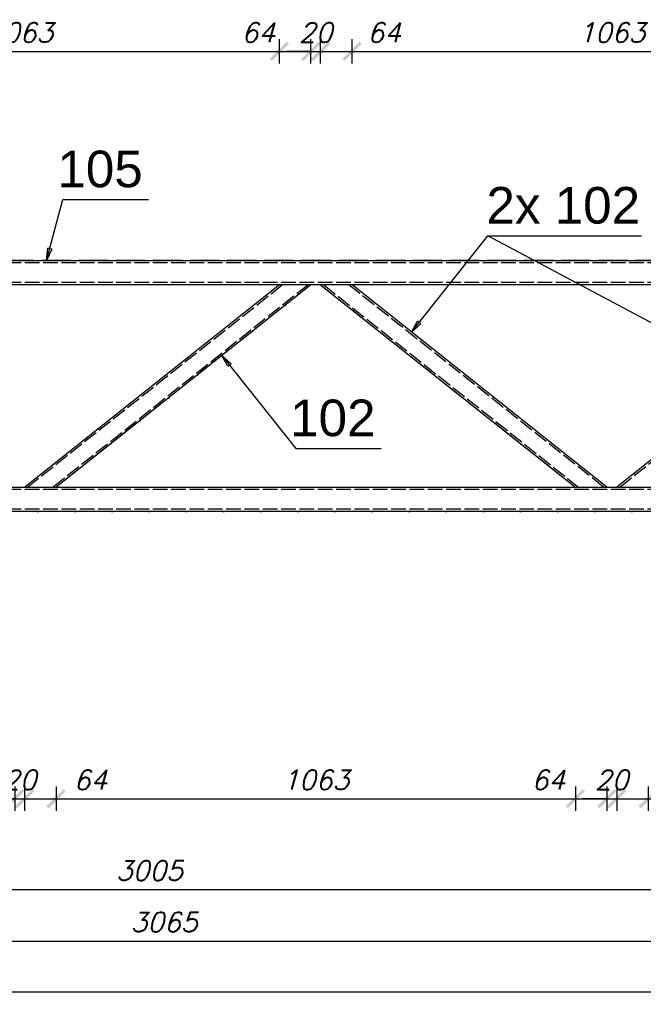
# Model space of a CAD drawing. Header units: millimetres. Extents: x 1814 to 94182, y 11562 to 49454.
# Tile 291 of 656: x 22269 to 22396, y 20941 to 21143. Entities that reach past the tile are written whole.
import ezdxf

# ---------------------------------------------------------------- set-up
doc = ezdxf.new("R2010")
doc.units = ezdxf.units.MM
doc.linetypes.add('ACAD_ISO02W100', pattern=[15, 12, -3])
doc.linetypes.add('ACAD_ISO04W100', pattern=[30, 24, -3, 0, -3])
doc.layers.add('wymiar', color=135, linetype='Continuous', lineweight=9)
doc.styles.add('ARIAL', font='arial.ttf')
doc.styles.add('WYMIARY', font='simplex.shx', dxfattribs={"oblique": 15})
doc.dimstyles.new('1-25', dxfattribs={"dimscale": 25, "dimtxt": 0.16, "dimasz": 0.2, "dimexe": 0.1, "dimexo": 0.1, "dimgap": 0.075, "dimtad": 1, "dimdec": 0, "dimlfac": 10, "dimrnd": 0.01, "dimzin": 9, "dimtxsty": 'WYMIARY', "dimblk": 'ARCHTICK', "dimcen": 0.2, "dimdle": 0.15, "dimadec": 1, "dimazin": 1, "dimtfac": 1, "dimtdec": 0, "dimtix": 1, "dimtmove": 2, "dimatfit": 3, "dimldrblk": 'ARCHTICK', "dimfxl": 0, "dimarcsym": 0})

# ---------------------------------------------------------------- blocks, each defined once
blk = doc.blocks.new('_ARCHTICK')
at = {"color": 0, "linetype": 'ByBlock', "lineweight": -2}
blk.add_solid([(0.398, 0.309), (0.309, 0.398), (-0.309, -0.398), (-0.398, -0.309)], dxfattribs=at)
blk = doc.blocks.new('*D2179')
at = {"layer": 'Defpoints', "color": 0}
for p in [(22144.93, 21093.84), (22445.42, 21079.84), (22445.42, 20965)]:
    blk.add_point(p, dxfattribs=at)
at = {"layer": 'wymiar', "color": 0, "lineweight": -2}
for p, q in [((22144.93, 20967.5), (22144.93, 20962.5)), ((22445.42, 20967.5), (22445.42, 20962.5)), ((22141.18, 20965), (22449.17, 20965))]:
    blk.add_line(p, q, dxfattribs=at)
at = {"layer": 'wymiar', "color": 0, "lineweight": -2, "xscale": 5, "yscale": 5, "zscale": 5, "rotation": 180}
blk.add_blockref('_ARCHTICK', (22144.93, 20965), dxfattribs=at)
at = {"layer": 'wymiar', "color": 0, "lineweight": -2, "xscale": 5, "yscale": 5, "zscale": 5}
blk.add_blockref('_ARCHTICK', (22445.42, 20965), dxfattribs=at)
at = {"layer": 'wymiar', "color": 0, "insert": (22295.18, 20968.88), "char_height": 4, "attachment_point": 5, "style": 'WYMIARY'}
blk.add_mtext('3005', dxfattribs=at)
blk = doc.blocks.new('*D2186')
at = {"layer": 'Defpoints', "color": 0}
for p in [(22451.42, 21069.55), (22144.93, 21042.44), (22451.42, 20954.44)]:
    blk.add_point(p, dxfattribs=at)
at = {"layer": 'wymiar', "color": 0, "lineweight": -2}
for p, q in [((22144.93, 20956.94), (22144.93, 20951.94)), ((22451.42, 20956.94), (22451.42, 20951.94)), ((22141.18, 20954.44), (22455.17, 20954.44))]:
    blk.add_line(p, q, dxfattribs=at)
at = {"layer": 'wymiar', "color": 0, "lineweight": -2, "xscale": 5, "yscale": 5, "zscale": 5, "rotation": 180}
blk.add_blockref('_ARCHTICK', (22144.93, 20954.44), dxfattribs=at)
at = {"layer": 'wymiar', "color": 0, "lineweight": -2, "xscale": 5, "yscale": 5, "zscale": 5}
blk.add_blockref('_ARCHTICK', (22451.42, 20954.44), dxfattribs=at)
at = {"layer": 'wymiar', "color": 0, "insert": (22298.18, 20958.32), "char_height": 4, "attachment_point": 5, "style": 'WYMIARY'}
blk.add_mtext('3065', dxfattribs=at)
blk = doc.blocks.new('*D2192')
at = {"layer": 'Defpoints', "color": 0}
for p in [(22143.93, 21068.14), (23213.91, 21068.14), (22143.93, 20944)]:
    blk.add_point(p, dxfattribs=at)
at = {"layer": 'wymiar', "color": 0, "lineweight": -2}
for p, q in [((22143.93, 20946.5), (22143.93, 20941.5)), ((23213.91, 20946.5), (23213.91, 20941.5)), ((23217.66, 20944), (22140.18, 20944))]:
    blk.add_line(p, q, dxfattribs=at)
at = {"layer": 'wymiar', "color": 0, "lineweight": -2, "xscale": 5, "yscale": 5, "zscale": 5, "rotation": 180}
blk.add_blockref('_ARCHTICK', (22143.93, 20944), dxfattribs=at)
at = {"layer": 'wymiar', "color": 0, "lineweight": -2, "xscale": 5, "yscale": 5, "zscale": 5}
blk.add_blockref('_ARCHTICK', (23213.91, 20944), dxfattribs=at)
at = {"layer": 'wymiar', "color": 0, "insert": (22678.92, 20947.87), "char_height": 4, "attachment_point": 5, "style": 'WYMIARY'}
blk.add_mtext('10700', dxfattribs=at)
blk = doc.blocks.new('*D2197')
at = {"layer": 'Defpoints', "color": 0}
for p in [(22321.79, 21136.66), (22215.46, 21088.84), (22321.79, 21088.84)]:
    blk.add_point(p, dxfattribs=at)
at = {"layer": 'wymiar', "color": 0, "lineweight": -2}
for p, q in [((22215.46, 21134.16), (22215.46, 21139.16)), ((22321.79, 21134.16), (22321.79, 21139.16)), ((22211.71, 21136.66), (22325.54, 21136.66))]:
    blk.add_line(p, q, dxfattribs=at)
at = {"layer": 'wymiar', "color": 0, "lineweight": -2, "xscale": 5, "yscale": 5, "zscale": 5, "rotation": 180}
blk.add_blockref('_ARCHTICK', (22215.46, 21136.66), dxfattribs=at)
at = {"layer": 'wymiar', "color": 0, "lineweight": -2, "xscale": 5, "yscale": 5, "zscale": 5}
blk.add_blockref('_ARCHTICK', (22321.79, 21136.66), dxfattribs=at)
at = {"layer": 'wymiar', "color": 0, "insert": (22268.63, 21140.53), "char_height": 4, "attachment_point": 5, "style": 'WYMIARY'}
blk.add_mtext('1063', dxfattribs=at)
blk = doc.blocks.new('*D2198')
at = {"layer": 'Defpoints', "color": 0}
for p in [(22328.23, 21136.66), (22321.79, 21088.84), (22328.23, 21088.84)]:
    blk.add_point(p, dxfattribs=at)
at = {"layer": 'wymiar', "color": 0, "lineweight": -2}
for p, q in [((22321.79, 21134.16), (22321.79, 21139.16)), ((22328.23, 21134.16), (22328.23, 21139.16)), ((22318.04, 21136.66), (22331.98, 21136.66))]:
    blk.add_line(p, q, dxfattribs=at)
at = {"layer": 'wymiar', "color": 0, "lineweight": -2, "xscale": 5, "yscale": 5, "zscale": 5, "rotation": 180}
blk.add_blockref('_ARCHTICK', (22321.79, 21136.66), dxfattribs=at)
at = {"layer": 'wymiar', "color": 0, "lineweight": -2, "xscale": 5, "yscale": 5, "zscale": 5}
blk.add_blockref('_ARCHTICK', (22328.23, 21136.66), dxfattribs=at)
at = {"layer": 'wymiar', "color": 0, "insert": (22317.46, 21140.53), "char_height": 4, "attachment_point": 5, "style": 'WYMIARY'}
blk.add_mtext('64', dxfattribs=at)
blk = doc.blocks.new('*D2199')
at = {"layer": 'Defpoints', "color": 0}
for p in [(22330.23, 21136.66), (22328.23, 21088.84), (22330.23, 21088.84)]:
    blk.add_point(p, dxfattribs=at)
at = {"layer": 'wymiar', "color": 0, "lineweight": -2}
for p, q in [((22328.23, 21134.16), (22328.23, 21139.16)), ((22330.23, 21134.16), (22330.23, 21139.16)), ((22328.23, 21136.66), (22323.23, 21136.66)), ((22328.23, 21136.66), (22330.23, 21136.66)), ((22330.23, 21136.66), (22335.23, 21136.66))]:
    blk.add_line(p, q, dxfattribs=at)
at = {"layer": 'wymiar', "color": 0, "lineweight": -2, "xscale": 5, "yscale": 5, "zscale": 5}
blk.add_blockref('_ARCHTICK', (22328.23, 21136.66), dxfattribs=at)
at = {"layer": 'wymiar', "color": 0, "lineweight": -2, "xscale": 5, "yscale": 5, "zscale": 5, "rotation": 180}
blk.add_blockref('_ARCHTICK', (22330.23, 21136.66), dxfattribs=at)
at = {"layer": 'wymiar', "color": 0, "insert": (22329.23, 21140.53), "char_height": 4, "attachment_point": 5, "style": 'WYMIARY'}
blk.add_mtext('20', dxfattribs=at)
blk = doc.blocks.new('*D2200')
at = {"layer": 'Defpoints', "color": 0}
for p in [(22336.66, 21136.66), (22330.23, 21088.84), (22336.66, 21088.84)]:
    blk.add_point(p, dxfattribs=at)
at = {"layer": 'wymiar', "color": 0, "lineweight": -2}
for p, q in [((22330.23, 21134.16), (22330.23, 21139.16)), ((22336.66, 21134.16), (22336.66, 21139.16)), ((22326.48, 21136.66), (22340.41, 21136.66))]:
    blk.add_line(p, q, dxfattribs=at)
at = {"layer": 'wymiar', "color": 0, "lineweight": -2, "xscale": 5, "yscale": 5, "zscale": 5, "rotation": 180}
blk.add_blockref('_ARCHTICK', (22330.23, 21136.66), dxfattribs=at)
at = {"layer": 'wymiar', "color": 0, "lineweight": -2, "xscale": 5, "yscale": 5, "zscale": 5}
blk.add_blockref('_ARCHTICK', (22336.66, 21136.66), dxfattribs=at)
at = {"layer": 'wymiar', "color": 0, "insert": (22343.23, 21140.53), "char_height": 4, "attachment_point": 5, "style": 'WYMIARY'}
blk.add_mtext('64', dxfattribs=at)
blk = doc.blocks.new('*D2201')
at = {"layer": 'Defpoints', "color": 0}
for p in [(22442.99, 21136.66), (22336.66, 21088.84), (22442.99, 21088.84)]:
    blk.add_point(p, dxfattribs=at)
at = {"layer": 'wymiar', "color": 0, "lineweight": -2}
for p, q in [((22336.66, 21134.16), (22336.66, 21139.16)), ((22442.99, 21134.16), (22442.99, 21139.16)), ((22332.91, 21136.66), (22446.74, 21136.66))]:
    blk.add_line(p, q, dxfattribs=at)
at = {"layer": 'wymiar', "color": 0, "lineweight": -2, "xscale": 5, "yscale": 5, "zscale": 5, "rotation": 180}
blk.add_blockref('_ARCHTICK', (22336.66, 21136.66), dxfattribs=at)
at = {"layer": 'wymiar', "color": 0, "lineweight": -2, "xscale": 5, "yscale": 5, "zscale": 5}
blk.add_blockref('_ARCHTICK', (22442.99, 21136.66), dxfattribs=at)
at = {"layer": 'wymiar', "color": 0, "insert": (22389.83, 21140.53), "char_height": 4, "attachment_point": 5, "style": 'WYMIARY'}
blk.add_mtext('1063', dxfattribs=at)
blk = doc.blocks.new('*D2238')
at = {"layer": 'Defpoints', "color": 0}
for p in [(22261.18, 21047.44), (22267.61, 21047.44), (22267.61, 20983.6)]:
    blk.add_point(p, dxfattribs=at)
at = {"layer": 'wymiar', "color": 0, "lineweight": -2}
for p, q in [((22261.18, 20986.1), (22261.18, 20981.1)), ((22267.61, 20986.1), (22267.61, 20981.1)), ((22257.43, 20983.6), (22271.36, 20983.6))]:
    blk.add_line(p, q, dxfattribs=at)
at = {"layer": 'wymiar', "color": 0, "lineweight": -2, "xscale": 5, "yscale": 5, "zscale": 5, "rotation": 180}
blk.add_blockref('_ARCHTICK', (22261.18, 20983.6), dxfattribs=at)
at = {"layer": 'wymiar', "color": 0, "lineweight": -2, "xscale": 5, "yscale": 5, "zscale": 5}
blk.add_blockref('_ARCHTICK', (22267.61, 20983.6), dxfattribs=at)
at = {"layer": 'wymiar', "color": 0, "insert": (22256.66, 20987.47), "char_height": 4, "attachment_point": 5, "style": 'WYMIARY'}
blk.add_mtext('64', dxfattribs=at)
blk = doc.blocks.new('*D2239')
at = {"layer": 'Defpoints', "color": 0}
for p in [(22267.61, 21047.44), (22269.64, 21047.44), (22269.64, 20983.6)]:
    blk.add_point(p, dxfattribs=at)
at = {"layer": 'wymiar', "color": 0, "lineweight": -2}
for p, q in [((22267.61, 20986.1), (22267.61, 20981.1)), ((22269.64, 20986.1), (22269.64, 20981.1)), ((22267.61, 20983.6), (22262.61, 20983.6)), ((22267.61, 20983.6), (22269.64, 20983.6)), ((22269.64, 20983.6), (22274.64, 20983.6))]:
    blk.add_line(p, q, dxfattribs=at)
at = {"layer": 'wymiar', "color": 0, "lineweight": -2, "xscale": 5, "yscale": 5, "zscale": 5}
blk.add_blockref('_ARCHTICK', (22267.61, 20983.6), dxfattribs=at)
at = {"layer": 'wymiar', "color": 0, "lineweight": -2, "xscale": 5, "yscale": 5, "zscale": 5, "rotation": 180}
blk.add_blockref('_ARCHTICK', (22269.64, 20983.6), dxfattribs=at)
at = {"layer": 'wymiar', "color": 0, "insert": (22268.63, 20987.47), "char_height": 4, "attachment_point": 5, "style": 'WYMIARY'}
blk.add_mtext('20', dxfattribs=at)
blk = doc.blocks.new('*D2240')
at = {"layer": 'Defpoints', "color": 0}
for p in [(22269.64, 21047.44), (22276.08, 21047.44), (22276.08, 20983.6)]:
    blk.add_point(p, dxfattribs=at)
at = {"layer": 'wymiar', "color": 0, "lineweight": -2}
for p, q in [((22269.64, 20986.1), (22269.64, 20981.1)), ((22276.08, 20986.1), (22276.08, 20981.1)), ((22265.89, 20983.6), (22279.83, 20983.6))]:
    blk.add_line(p, q, dxfattribs=at)
at = {"layer": 'wymiar', "color": 0, "lineweight": -2, "xscale": 5, "yscale": 5, "zscale": 5, "rotation": 180}
blk.add_blockref('_ARCHTICK', (22269.64, 20983.6), dxfattribs=at)
at = {"layer": 'wymiar', "color": 0, "lineweight": -2, "xscale": 5, "yscale": 5, "zscale": 5}
blk.add_blockref('_ARCHTICK', (22276.08, 20983.6), dxfattribs=at)
at = {"layer": 'wymiar', "color": 0, "insert": (22283.11, 20987.47), "char_height": 4, "attachment_point": 5, "style": 'WYMIARY'}
blk.add_mtext('64', dxfattribs=at)
blk = doc.blocks.new('*D2241')
at = {"layer": 'Defpoints', "color": 0}
for p in [(22276.08, 21047.44), (22382.38, 21047.44), (22382.38, 20983.6)]:
    blk.add_point(p, dxfattribs=at)
at = {"layer": 'wymiar', "color": 0, "lineweight": -2}
for p, q in [((22276.08, 20986.1), (22276.08, 20981.1)), ((22382.38, 20986.1), (22382.38, 20981.1)), ((22272.33, 20983.6), (22386.13, 20983.6))]:
    blk.add_line(p, q, dxfattribs=at)
at = {"layer": 'wymiar', "color": 0, "lineweight": -2, "xscale": 5, "yscale": 5, "zscale": 5, "rotation": 180}
blk.add_blockref('_ARCHTICK', (22276.08, 20983.6), dxfattribs=at)
at = {"layer": 'wymiar', "color": 0, "lineweight": -2, "xscale": 5, "yscale": 5, "zscale": 5}
blk.add_blockref('_ARCHTICK', (22382.38, 20983.6), dxfattribs=at)
at = {"layer": 'wymiar', "color": 0, "insert": (22329.23, 20987.47), "char_height": 4, "attachment_point": 5, "style": 'WYMIARY'}
blk.add_mtext('1063', dxfattribs=at)
blk = doc.blocks.new('*D2242')
at = {"layer": 'Defpoints', "color": 0}
for p in [(22382.38, 21047.44), (22388.81, 21047.44), (22388.81, 20983.6)]:
    blk.add_point(p, dxfattribs=at)
at = {"layer": 'wymiar', "color": 0, "lineweight": -2}
for p, q in [((22382.38, 20986.1), (22382.38, 20981.1)), ((22388.81, 20986.1), (22388.81, 20981.1)), ((22378.63, 20983.6), (22392.56, 20983.6))]:
    blk.add_line(p, q, dxfattribs=at)
at = {"layer": 'wymiar', "color": 0, "lineweight": -2, "xscale": 5, "yscale": 5, "zscale": 5, "rotation": 180}
blk.add_blockref('_ARCHTICK', (22382.38, 20983.6), dxfattribs=at)
at = {"layer": 'wymiar', "color": 0, "lineweight": -2, "xscale": 5, "yscale": 5, "zscale": 5}
blk.add_blockref('_ARCHTICK', (22388.81, 20983.6), dxfattribs=at)
at = {"layer": 'wymiar', "color": 0, "insert": (22376.85, 20987.47), "char_height": 4, "attachment_point": 5, "style": 'WYMIARY'}
blk.add_mtext('64', dxfattribs=at)
blk = doc.blocks.new('*D2243')
at = {"layer": 'Defpoints', "color": 0}
for p in [(22388.81, 21047.44), (22390.84, 21047.44), (22390.84, 20983.6)]:
    blk.add_point(p, dxfattribs=at)
at = {"layer": 'wymiar', "color": 0, "lineweight": -2}
for p, q in [((22388.81, 20986.1), (22388.81, 20981.1)), ((22390.84, 20986.1), (22390.84, 20981.1)), ((22388.81, 20983.6), (22383.81, 20983.6)), ((22388.81, 20983.6), (22390.84, 20983.6)), ((22390.84, 20983.6), (22395.84, 20983.6))]:
    blk.add_line(p, q, dxfattribs=at)
at = {"layer": 'wymiar', "color": 0, "lineweight": -2, "xscale": 5, "yscale": 5, "zscale": 5}
blk.add_blockref('_ARCHTICK', (22388.81, 20983.6), dxfattribs=at)
at = {"layer": 'wymiar', "color": 0, "lineweight": -2, "xscale": 5, "yscale": 5, "zscale": 5, "rotation": 180}
blk.add_blockref('_ARCHTICK', (22390.84, 20983.6), dxfattribs=at)
at = {"layer": 'wymiar', "color": 0, "insert": (22389.83, 20987.47), "char_height": 4, "attachment_point": 5, "style": 'WYMIARY'}
blk.add_mtext('20', dxfattribs=at)
blk = doc.blocks.new('*D2244')
at = {"layer": 'Defpoints', "color": 0}
for p in [(22390.84, 21047.44), (22397.28, 21047.44), (22397.28, 20983.6)]:
    blk.add_point(p, dxfattribs=at)
at = {"layer": 'wymiar', "color": 0, "lineweight": -2}
for p, q in [((22390.84, 20986.1), (22390.84, 20981.1)), ((22397.28, 20986.1), (22397.28, 20981.1)), ((22387.09, 20983.6), (22401.03, 20983.6))]:
    blk.add_line(p, q, dxfattribs=at)
at = {"layer": 'wymiar', "color": 0, "lineweight": -2, "xscale": 5, "yscale": 5, "zscale": 5, "rotation": 180}
blk.add_blockref('_ARCHTICK', (22390.84, 20983.6), dxfattribs=at)
at = {"layer": 'wymiar', "color": 0, "lineweight": -2, "xscale": 5, "yscale": 5, "zscale": 5}
blk.add_blockref('_ARCHTICK', (22397.28, 20983.6), dxfattribs=at)
at = {"layer": 'wymiar', "color": 0, "insert": (22404.4, 20987.47), "char_height": 4, "attachment_point": 5, "style": 'WYMIARY'}
blk.add_mtext('64', dxfattribs=at)
blk = doc.blocks.new('*D2245')
at = {"layer": 'Defpoints', "color": 0}
for p in [(22397.28, 21047.44), (22451.42, 21047.44), (22451.42, 20983.6)]:
    blk.add_point(p, dxfattribs=at)
at = {"layer": 'wymiar', "color": 0, "lineweight": -2}
for p, q in [((22397.28, 20986.1), (22397.28, 20981.1)), ((22451.42, 20986.1), (22451.42, 20981.1)), ((22393.53, 20983.6), (22455.17, 20983.6))]:
    blk.add_line(p, q, dxfattribs=at)
at = {"layer": 'wymiar', "color": 0, "lineweight": -2, "xscale": 5, "yscale": 5, "zscale": 5, "rotation": 180}
blk.add_blockref('_ARCHTICK', (22397.28, 20983.6), dxfattribs=at)
at = {"layer": 'wymiar', "color": 0, "lineweight": -2, "xscale": 5, "yscale": 5, "zscale": 5}
blk.add_blockref('_ARCHTICK', (22451.42, 20983.6), dxfattribs=at)
at = {"layer": 'wymiar', "color": 0, "insert": (22424.35, 20987.47), "char_height": 4, "attachment_point": 5, "style": 'WYMIARY'}
blk.add_mtext('541', dxfattribs=at)

msp = doc.modelspace()

# ---------------------------------------------------------------- linework, layer by layer
at = {"color": 7}
msp.add_line((22419.022, 21069.81), (22364.478, 21098.891), dxfattribs=at)
at = {"color": 0, "linetype": 'ByBlock', "lineweight": -2}
for p, q in [((22274.131, 21093.839, 2.5), (22274.375, 21096.361, 2.5)), ((22275.18, 21096.146, 2.5), (22274.131, 21093.839, 2.5)), ((22275.18, 21096.146, 2.5), (22274.375, 21096.361, 2.5)), ((22348.829, 21079.178, 2), (22350.057, 21081.395, 2)), ((22350.71, 21080.877, 2), (22348.829, 21079.178, 2)), ((22350.71, 21080.877, 2), (22350.057, 21081.395, 2)), ((22311.247, 21072.167, 2), (22310.019, 21074.384, 2)), ((22310.019, 21074.384, 2), (22311.9, 21072.686, 2)), ((22311.247, 21072.167, 2), (22311.9, 21072.686, 2))]:
    msp.add_line(p, q, dxfattribs=at)
at = {"color": 10, "linetype": 'ACAD_ISO04W100', "ltscale": 0.25}
for p, q in [((23213.909, 21093.839), (22144.93, 21093.839)), ((22328.227, 21088.839), (22276.078, 21047.44)), ((22330.227, 21088.839), (22382.376, 21047.44)), ((23213.909, 21042.44), (22144.93, 21042.44))]:
    msp.add_line(p, q, dxfattribs=at)
at = {"color": 145, "linetype": 'Continuous', "ltscale": 0.25}
for p, q in [((22152.431, 21093.839), (22445.423, 21093.839)), ((22445.423, 21088.839), (22152.431, 21088.839)), ((22321.793, 21088.839), (22269.645, 21047.44)), ((22328.227, 21088.839), (22276.078, 21047.44)), ((22330.227, 21088.839), (22382.376, 21047.44)), ((22388.809, 21047.44), (22336.66, 21088.839)), ((22442.991, 21088.839), (22390.842, 21047.44)), ((22152.431, 21047.44), (22445.423, 21047.44)), ((22445.423, 21042.44), (22152.431, 21042.44))]:
    msp.add_line(p, q, dxfattribs=at)
at = {"color": 84, "linetype": 'ACAD_ISO02W100', "ltscale": 0.25}
for p, q in [((23213.909, 21093.339), (22144.93, 21093.339)), ((23213.909, 21089.339), (22144.93, 21089.339)), ((22322.437, 21088.839), (22270.288, 21047.44)), ((22275.435, 21047.44), (22327.583, 21088.839)), ((22330.87, 21088.839), (22383.019, 21047.44)), ((22388.166, 21047.44), (22336.017, 21088.839)), ((22391.486, 21047.44), (22443.634, 21088.839)), ((23213.909, 21046.94), (22144.93, 21046.94)), ((23213.909, 21042.94), (22144.93, 21042.94))]:
    msp.add_line(p, q, dxfattribs=at)
at = {"color": 7}
for points in [[(22274.131, 21093.839), (22277.48, 21106.338), (22294.961, 21106.338)], [(22348.829, 21079.178), (22364.478, 21098.891), (22395.935, 21098.891)], [(22310.019, 21074.384), (22325.129, 21055.351), (22342.61, 21055.351)]]:
    msp.add_lwpolyline(points, dxfattribs=at)

# ---------------------------------------------------------------- texts
at = {"color": 7, "style": 'ARIAL'}
for s, p in [('105', (22276.339, 21108.838)), ('2x 102', (22364.171, 21101.391)), ('102', (22323.988, 21057.851))]:
    msp.add_text(s, height=7.4998, dxfattribs=at).set_placement(p)

# ---------------------------------------------------------------- dimensions: what is measured, and where the dimension line sits
at = {"layer": 'wymiar'}
for base, p1, p2, picture, middle in [((22321.793, 21136.657), (22215.462, 21088.839), (22321.793, 21088.839), '*D2197', (22268.628, 21140.532)), ((22330.227, 21136.657), (22328.227, 21088.839), (22330.227, 21088.839), '*D2199', (22329.227, 21140.532)), ((22442.991, 21136.657), (22336.66, 21088.839), (22442.991, 21088.839), '*D2201', (22389.825, 21140.532)), ((22445.423, 20965.001), (22144.93, 21093.839), (22445.423, 21079.845), '*D2179', (22295.177, 20968.876)), ((22451.424, 20954.444), (22144.93, 21042.44), (22451.424, 21069.552), '*D2186', (22298.177, 20958.319)), ((22143.93, 20943.996), (23213.909, 21068.139), (22143.93, 21068.139), '*D2192', (22678.92, 20947.871)), ((22269.645, 20983.599), (22267.611, 21047.44), (22269.645, 21047.44), '*D2239', (22268.628, 20987.474)), ((22382.376, 20983.599), (22276.078, 21047.44), (22382.376, 21047.44), '*D2241', (22329.227, 20987.474)), ((22390.842, 20983.599), (22388.809, 21047.44), (22390.842, 21047.44), '*D2243', (22389.826, 20987.474)), ((22451.424, 20983.599), (22397.275, 21047.44), (22451.424, 21047.44), '*D2245', (22424.35, 20987.474))]:
    dim = msp.add_linear_dim(base=base, p1=p1, p2=p2, dimstyle='1-25', dxfattribs=at)
    dim.commit()
    dim.dimension.update_dxf_attribs({"geometry": picture, "text_midpoint": middle})
for base, p1, p2, picture, middle in [((22328.227, 21136.657), (22321.793, 21088.839), (22328.227, 21088.839), '*D2198', (22317.46, 21140.532)), ((22336.66, 21136.657), (22330.227, 21088.839), (22336.66, 21088.839), '*D2200', (22343.234, 21140.532)), ((22267.611, 20983.599), (22261.178, 21047.44), (22267.611, 21047.44), '*D2238', (22256.661, 20987.474)), ((22276.078, 20983.599), (22269.645, 21047.44), (22276.078, 21047.44), '*D2240', (22283.107, 20987.474)), ((22388.809, 20983.599), (22382.376, 21047.44), (22388.809, 21047.44), '*D2242', (22376.85, 20987.474)), ((22397.275, 20983.599), (22390.842, 21047.44), (22397.275, 21047.44), '*D2244', (22404.404, 20987.474))]:
    dim = msp.add_linear_dim(base=base, p1=p1, p2=p2, dimstyle='1-25', dxfattribs=at)
    dim.commit()
    dim.dimension.update_dxf_attribs({"geometry": picture, "text_midpoint": middle, "dimtype": 160})

doc.saveas('drawing.dxf')
